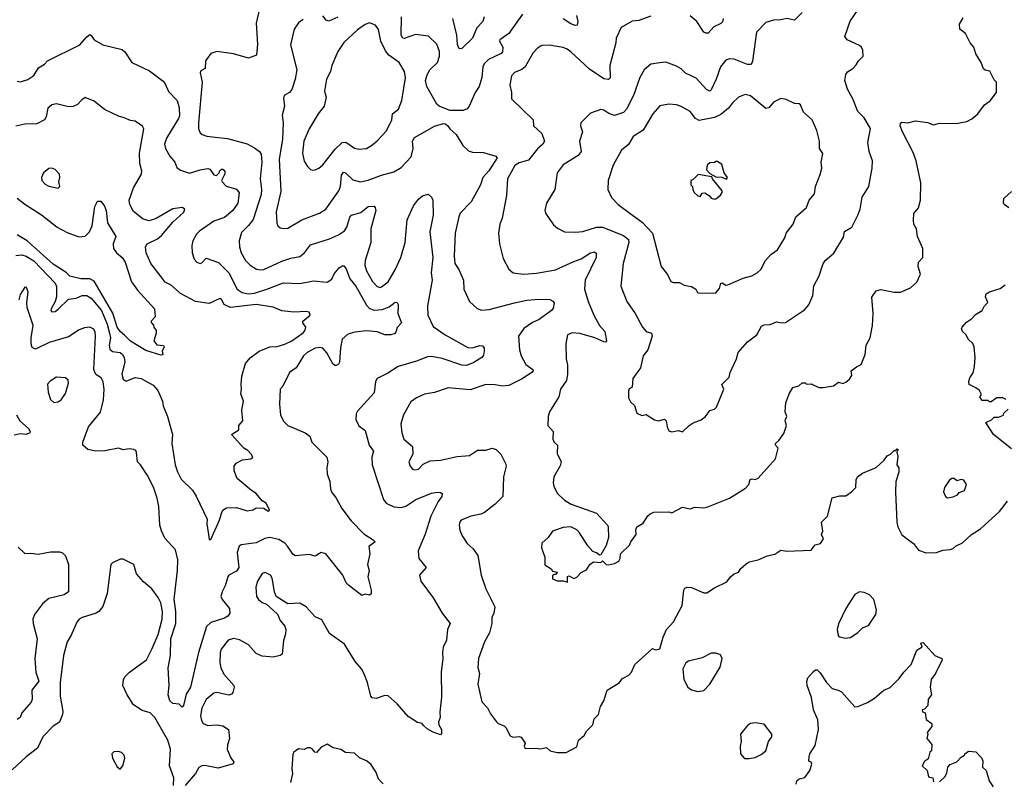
# Model space of a CAD drawing. Extents: x 1954678 to 2060275, y 904822 to 1016299.
# Tile 415 of 467: x 2042771 to 2049282, y 969543 to 974577. Entities that reach past the tile are written whole.
import ezdxf

# ---------------------------------------------------------------- set-up
doc = ezdxf.new("R2010")
doc.units = 0

msp = doc.modelspace()

# ---------------------------------------------------------------- linework, layer by layer
at = {"layer": '0CON20XD'}
for points in [[(2044358.1, 974648.1), (2044334.2, 974555), (2044344.3, 974415), (2044338.1, 974341.9), (2044285, 974322.5), (2044185, 974350.6), (2044075, 974366.2), (2044035, 974353.3), (2044001.2, 974305), (2043997.5, 974255), (2043970, 974240), (2043964.2, 974225.8), (2043978, 974165), (2043952.9, 973895), (2043954.4, 973855), (2043965, 973830), (2043978.6, 973818.6), (2044007.9, 973807.9), (2044065, 973801.1), (2044145, 973790.9), (2044275, 973756.5), (2044325, 973729.4), (2044357.5, 973705), (2044367.7, 973687.7), (2044371.8, 973635), (2044361.8, 973525), (2044370.3, 973455), (2044368.1, 973421.9), (2044315, 973257.1), (2044284.2, 973215.8), (2044239.1, 973170.9), (2044223.8, 973116.2), (2044224.6, 973075), (2044235, 973036), (2044265, 972984.4), (2044295, 972954.4), (2044338.3, 972928.3), (2044365, 972922.7), (2044385, 972926.2), (2044505, 972980), (2044565, 973000.4), (2044625, 973012.2), (2044654.3, 973035), (2044695, 973089.1), (2044820.5, 973129.5), (2044880, 973155), (2044919.1, 973180.9), (2044935.3, 973204.7), (2044955, 973271.2), (2044965, 973285.6), (2045026.9, 973303.1), (2045075, 973342.5), (2045115, 973344), (2045123.2, 973333.2), (2045125.5, 973315), (2045093.5, 973195), (2045093.1, 973105), (2045055.4, 972985), (2045054.7, 972955), (2045065, 972918), (2045105, 972847.5), (2045135, 972814.2), (2045155, 972807.5), (2045165, 972810.8), (2045207.8, 972845), (2045255, 972924.2), (2045291.3, 973005), (2045320.9, 973105), (2045334.6, 973255), (2045375, 973346.2), (2045408.8, 973391.2), (2045435, 973413.3), (2045473, 973423), (2045495, 973403.3), (2045504.1, 973384.1), (2045506, 973284), (2045484.7, 973175), (2045502.4, 973005), (2045493.3, 972903.3), (2045499.2, 972855), (2045467.8, 972685), (2045470.9, 972625), (2045505, 972549.4), (2045585, 972493.5), (2045735, 972409.2), (2045765, 972406.9), (2045815, 972424), (2045831.2, 972421.2), (2045843.3, 972405), (2045843.8, 972385), (2045839.5, 972360.5), (2045827.5, 972345), (2045775, 972310.4), (2045725, 972291.2), (2045695, 972293.4), (2045565, 972338.2), (2045495, 972349.6), (2045467.6, 972347.6), (2045395, 972319.5), (2045275, 972285.6), (2045205, 972240), (2045136.2, 972205), (2045124.2, 972185), (2045115, 972111.2), (2045005, 971990), (2044997.3, 971972.7), (2044994.2, 971935), (2045013.2, 971893.2), (2045055, 971861.2), (2045081.9, 971765), (2045111.9, 971725), (2045100.6, 971685), (2045103.1, 971635), (2045177.5, 971405), (2045195, 971382), (2045245, 971357.1), (2045295, 971351.8), (2045325, 971360.5), (2045392, 971405), (2045495, 971447.1), (2045534.4, 971454.4), (2045555, 971450.8), (2045564.1, 971444.1), (2045562.9, 971425), (2045537.7, 971392.3), (2045490, 971295), (2045453.8, 971176.2), (2045406, 971065), (2045410.8, 971015), (2045458.8, 970955), (2045416.2, 970905), (2045424, 970865), (2045505.5, 970755.5), (2045565, 970653.8), (2045618, 970585), (2045600, 970545), (2045593.1, 970475), (2045571.7, 970428.3), (2045566.9, 970395), (2045568.5, 970355), (2045558.5, 970265), (2045561.2, 970098.8), (2045549.5, 970000.5), (2045551.2, 969965), (2045541.2, 969935), (2045543.8, 969915), (2045560, 969885), (2045561.7, 969858.3), (2045555, 969850), (2045505, 969868), (2045465, 969888.8), (2045441.7, 969911.7), (2045433.6, 969923.6), (2045402.3, 969932.3), (2045340.9, 969970.9), (2045267.5, 970055), (2045207.7, 970107.7), (2045185, 970108.8), (2045129.5, 970090.5), (2045103.3, 970095), (2045094, 970105), (2045071.4, 970195), (2045047.2, 970257.2), (2045032.5, 970285), (2044989.2, 970335), (2044918.3, 970448.3), (2044820.3, 970520.3), (2044769.1, 970609.1), (2044725, 970628.8), (2044665, 970696.7), (2044625, 970720), (2044545, 970716.7), (2044467.5, 970765), (2044455.9, 970795.9), (2044440.8, 970885), (2044430, 970905), (2044395, 970923.3), (2044375, 970916.2), (2044344.4, 970865), (2044333.5, 970825), (2044338, 970765), (2044350, 970745), (2044375, 970724), (2044403.6, 970713.6), (2044425, 970693.3), (2044477.3, 970647.3), (2044493.8, 970605), (2044525, 970567.5), (2044532, 970545), (2044530, 970515), (2044515.6, 970474.4), (2044506.9, 970383.1), (2044495, 970374.2), (2044446.6, 970363.4), (2044375, 970369.4), (2044335, 970387.1), (2044284.6, 970444.6), (2044225, 970478.1), (2044185, 970486.5), (2044150.8, 970475), (2044103.6, 970415), (2044096.3, 970393.7), (2044094.5, 970325), (2044101.9, 970291.9), (2044120.6, 970250.6), (2044188, 970175), (2044190.8, 970165), (2044180.9, 970129.1), (2044172.1, 970117.9), (2044155, 970111.9), (2044075, 970130.5), (2044055, 970125.4), (2044005, 970082.2), (2043976.9, 970025), (2043967.9, 969975), (2043972.9, 969945), (2043985, 969924.4), (2044015, 969911.5), (2044075.6, 969915.6), (2044115, 969910), (2044152, 969885), (2044159.4, 969825), (2044145.4, 969784.6), (2044143.6, 969753.6), (2044167.6, 969697.6), (2044188.2, 969668.2), (2044182.9, 969657.1), (2044085, 969628.9), (2043995, 969647.1), (2043975, 969644), (2043956.1, 969633.9), (2043934, 969595), (2043865.7, 969514.3)], [(2047155, 971852.5), (2047197.5, 971895), (2047225, 971912), (2047278.8, 971931.2), (2047306.7, 971955), (2047335, 971993.3), (2047365, 972003.3), (2047380, 972015), (2047428.8, 972135), (2047414, 972165), (2047463.3, 972215), (2047470, 972245), (2047511.2, 972335), (2047523.6, 972376.4), (2047583.4, 972446.6), (2047645, 972493.3), (2047677.9, 972552.1), (2047695, 972560.8), (2047735, 972562.9), (2047775, 972580), (2047815, 972572.5), (2047835, 972575.8), (2047960.5, 972659.5), (2047988.8, 972691.2), (2048016, 972755), (2048023, 972817), (2048059.2, 972885), (2048081.9, 972958.1), (2048098.8, 972985), (2048155, 973033.3), (2048219.4, 973140.6), (2048225, 973176.7), (2048274.3, 973205.7), (2048314.2, 973285), (2048328.6, 973325), (2048342.9, 973405), (2048385.8, 973475), (2048408, 973595), (2048411.4, 973645), (2048389.4, 973705), (2048380.8, 973765), (2048397.4, 973857.4), (2048355, 973928.8), (2048315, 973971.2), (2048281.9, 974055), (2048245, 974118.8), (2048228.6, 974175), (2048234.2, 974215), (2048245, 974233.3), (2048280, 974255), (2048302.3, 974277.7), (2048317.5, 974305), (2048350, 974335), (2048347.5, 974375), (2048337.5, 974395), (2048325, 974406.7), (2048244.3, 974444.3), (2048228, 974465), (2048262.6, 974567.4), (2048316.1, 974643.9)], [(2044645, 974579.2), (2044615, 974555.8), (2044585.6, 974515), (2044561.3, 974411.3), (2044603.5, 974245), (2044593.5, 974185), (2044571.5, 974115), (2044555, 974096.7), (2044520, 974075), (2044516.4, 974056.4), (2044522.5, 974005), (2044507.5, 973945), (2044514.7, 973895), (2044508.9, 973785), (2044488, 973655), (2044498.8, 973441.2), (2044466.9, 973306.9), (2044471.3, 973231.3), (2044478, 973215), (2044495, 973201.2), (2044515, 973195.8), (2044545, 973199.2), (2044636.2, 973255), (2044755, 973298.1), (2044795.4, 973324.6), (2044881.2, 973445), (2044891.8, 973475), (2044900.4, 973549.6), (2044911.8, 973568.2), (2044925, 973564.4), (2044975, 973517.5), (2045024.6, 973505.4), (2045075, 973515.4), (2045165, 973550.5), (2045245, 973572.2), (2045295, 973600.6), (2045360.2, 973669.8), (2045374.4, 973725), (2045368.9, 973775), (2045382.5, 973797.5), (2045515, 973874.4), (2045575, 973891.1), (2045588.3, 973888.3), (2045602.5, 973875), (2045615, 973856.2), (2045657.9, 973817.9), (2045702.5, 973745), (2045739.6, 973709.6), (2045765, 973701.1), (2045838.2, 973698.2), (2045920, 973675), (2045928, 973665), (2045873, 973577), (2045834.4, 973535), (2045818.6, 973485), (2045756.2, 973373.8), (2045685, 973298), (2045675.5, 973274.5), (2045652.2, 973165), (2045645.5, 973015), (2045650, 972965), (2045675, 972926.7), (2045705.8, 972855), (2045709.2, 972795), (2045746.2, 972715), (2045797.1, 972667.1), (2045825, 972656), (2045875, 972660.6), (2046044.4, 972704.4), (2046125, 972723.3), (2046205, 972730.6), (2046276.9, 972726.9), (2046297.3, 972717.3), (2046305.7, 972705.7), (2046298.7, 972671.3), (2046287.1, 972655), (2046205.6, 972594.4), (2046162.9, 972575), (2046105.7, 972535), (2046069.2, 972485), (2046076.9, 972395), (2046086.9, 972355), (2046118.9, 972298.9), (2046164.3, 972265), (2046167.1, 972255), (2046159.2, 972245), (2046089.8, 972200.2), (2046005, 972158.6), (2045965, 972155.6), (2045915, 972164.4), (2045855, 972165.8), (2045750.7, 972129.3), (2045605, 972144.4), (2045515, 972112.9), (2045447.9, 972102.1), (2045395, 972077.5), (2045358.3, 972051.7), (2045308.6, 971965), (2045292.9, 971905), (2045299.2, 971845), (2045312, 971805), (2045369.2, 971755), (2045370.6, 971705), (2045344.4, 971655), (2045353.5, 971625), (2045369.2, 971605), (2045385, 971600.4), (2045408, 971605), (2045440.5, 971639.5), (2045485, 971660.6), (2045554.5, 971665.5), (2045665, 971688.6), (2045745, 971695.8), (2045799.1, 971730.9), (2045855, 971732.5), (2045895, 971744.3), (2045923.3, 971735), (2045953.8, 971705), (2045984.3, 971644.3), (2045988.6, 971625), (2045970, 971555), (2045965.8, 971425), (2045915, 971374.4), (2045845, 971319.2), (2045821.2, 971308.8), (2045755, 971296), (2045691.7, 971268.3), (2045682, 971258), (2045676.7, 971235), (2045681.7, 971201.7), (2045696.7, 971165), (2045731.2, 971115), (2045769.5, 971079.5), (2045801.2, 971035), (2045822, 970905), (2045854.4, 970814.4), (2045912.9, 970695), (2045907, 970653), (2045894.2, 970625), (2045892.9, 970585), (2045878.6, 970525), (2045844.4, 970465), (2045806.2, 970355), (2045802, 970295), (2045812.5, 970255), (2045801.2, 970185), (2045828.3, 970068.3), (2045865, 970027.5), (2045885, 969987.5), (2045923.8, 969935), (2045935, 969924), (2045975, 969910), (2045987.3, 969897.3), (2046015, 969843.3), (2046035, 969833.8), (2046075, 969839.2), (2046086.7, 969835), (2046113.3, 969795), (2046107.5, 969775), (2046115, 969760), (2046185, 969762.5), (2046215, 969756.7), (2046255, 969766.7), (2046280, 969745), (2046325, 969733.8), (2046385, 969733.3)], [(2044875, 974594.6), (2044815, 974568.2), (2044797.5, 974575), (2044775, 974602.5)], [(2046096.1, 974613.9), (2046005, 974485.6), (2045946.2, 974445), (2045944.3, 974435), (2045966.1, 974396.1), (2045965, 974364.3), (2045955, 974353.6), (2045870.8, 974315), (2045841.9, 974285), (2045834.3, 974265), (2045827.1, 974195), (2045809.1, 974135), (2045782.9, 974095), (2045744.4, 974005), (2045731.2, 973988.8), (2045705, 973976.9), (2045615, 973977.8), (2045544.3, 974005), (2045529.1, 974019.1), (2045462.9, 974135), (2045455.6, 974175), (2045465, 974213.3), (2045484, 974245), (2045534.3, 974295), (2045547.3, 974335), (2045546.9, 974366.9), (2045529.4, 974415), (2045475, 974468.1), (2045388.8, 974478.8), (2045315, 974453.5), (2045305, 974455.6), (2045294.7, 974475), (2045297.3, 974595)], [(2045843.3, 974595), (2045833.7, 974566.3), (2045795, 974524.4), (2045765, 974455.8), (2045695, 974386), (2045685, 974383.8), (2045675, 974390), (2045667.3, 974412.7), (2045661.3, 974475), (2045635.3, 974585.2)], [(2046945, 974599.4), (2046865, 974572.5), (2046821.7, 974568.3), (2046748.8, 974525), (2046715.6, 974455), (2046713.1, 974425), (2046674.4, 974275), (2046676.4, 974193.6), (2046665, 974181.4), (2046635, 974185.6), (2046539.3, 974249.3), (2046416.2, 974363.8), (2046392.7, 974382.7), (2046365, 974392.5), (2046271.9, 974408.1), (2046225, 974407.1), (2046195, 974388), (2046163.8, 974355), (2046115, 974265.7), (2046092.7, 974247.3), (2046042.7, 974227.3), (2046023.3, 974205), (2046011.9, 974145), (2046022.9, 974095), (2046024.2, 974055), (2046166.2, 973915), (2046170, 973875), (2046225, 973824.2), (2046241.9, 973775), (2046231.9, 973755), (2046195, 973722.5), (2046135, 973649.4), (2046075, 973631.1), (2046045, 973614.3), (2045997.8, 973525), (2045991.2, 973415), (2045962.2, 973265), (2045945.6, 973225), (2045936.9, 973165), (2045944.3, 973095), (2045967.9, 972997.9), (2046005, 972928.8), (2046035, 972904.2), (2046105, 972894.4), (2046189.4, 972900.6), (2046315, 972923.9), (2046435, 972979.5), (2046484.7, 972995.3), (2046545, 973036.9), (2046572.1, 973042.1), (2046584.4, 973034.4), (2046584.4, 973005), (2046510, 972855), (2046506.4, 972795), (2046529.6, 972715), (2046568.5, 972625), (2046606.2, 972555), (2046640.5, 972515), (2046652.5, 972455), (2046645, 972446), (2046635, 972447.1), (2046575, 972474.5), (2046475, 972502.9), (2046425, 972508), (2046393.8, 972495), (2046382, 972435), (2046385.8, 972335), (2046394.2, 972294.2), (2046394.5, 972235), (2046387.3, 972192.7), (2046347.5, 972135), (2046336.6, 972083.4), (2046275.7, 971985), (2046265.8, 971955), (2046264.2, 971895), (2046300, 971855), (2046296.7, 971805), (2046306.7, 971785), (2046327.5, 971765), (2046325, 971710), (2046351.2, 971655), (2046345, 971627.5), (2046304, 971555), (2046300, 971515), (2046303, 971493), (2046326.4, 971446.4), (2046375, 971400), (2046417.5, 971375), (2046585, 971314), (2046658.8, 971235), (2046663.9, 971223.9), (2046664.2, 971155), (2046648.9, 971101.1), (2046615, 971040), (2046605, 971037.5), (2046585, 971053.3), (2046561.7, 971061.7), (2046528.1, 971098.1), (2046474, 971185), (2046455, 971204), (2046415, 971224), (2046365, 971220.8), (2046295, 971196.7), (2046266.7, 971155), (2046225, 971117.5), (2046221.2, 971085), (2046243.3, 971025), (2046243.9, 970973.9), (2046285, 970946.7), (2046295, 970932.5), (2046327.5, 970925), (2046315, 970910), (2046305, 970910), (2046295, 970900), (2046295, 970880), (2046325, 970867.5), (2046365, 970867.5), (2046395, 970860)], [(2047946, 974625), (2047895, 974573.8), (2047845, 974584.3), (2047805, 974575.7), (2047755.7, 974574.3), (2047705, 974558.8), (2047644.4, 974495), (2047617.2, 974302.8), (2047608, 974282), (2047585, 974281.9), (2047495.3, 974315.3), (2047465, 974317.9), (2047440.8, 974309.2), (2047404.7, 974265.2), (2047376.5, 974183.5), (2047345, 974114), (2047335, 974104.4), (2047312.2, 974115), (2047245, 974190.5), (2047175, 974223.3), (2047145, 974252.9), (2047115, 974270.8), (2047045, 974295.7), (2047005, 974292.5), (2046945, 974282.9), (2046900, 974245), (2046872.9, 974195), (2046830, 974075), (2046785, 973985.8), (2046765, 973964.3), (2046705, 973944.4), (2046667, 973957), (2046635, 973979.2), (2046615, 973982.9), (2046545, 973960), (2046482, 973895), (2046479.4, 973875), (2046494.2, 973835), (2046472.5, 973775), (2046484.4, 973705), (2046465, 973678.6), (2046365, 973617.1), (2046325.6, 973565), (2046310, 973455), (2046255.8, 973365), (2046244, 973315), (2046248.8, 973298.8), (2046300.9, 973220.9), (2046328.3, 973198.3), (2046375, 973175.8), (2046447.9, 973172.1), (2046495, 973177.8), (2046585, 973206.2), (2046625, 973206.1), (2046765, 973150), (2046797.3, 973125), (2046799.6, 973105), (2046761.1, 972965), (2046745.8, 972815), (2046787.1, 972715), (2046842.5, 972635), (2046890, 972545), (2046915, 972516), (2046948.8, 972505), (2046954.3, 972485), (2046925.8, 972395), (2046894.5, 972355.5), (2046877.5, 972275), (2046826.7, 972205), (2046821.7, 972148.3), (2046802.5, 972135), (2046797, 972123), (2046796.4, 972076.4), (2046811.2, 972051.2), (2046837.7, 972027.7), (2046853.3, 971975), (2046885, 971961.2), (2046915, 971966.7), (2046968.3, 971931.7), (2046995, 971926), (2047035, 971936.7), (2047046, 971925), (2047053.3, 971885), (2047065, 971860), (2047085, 971853.3), (2047125, 971862.5), (2047155, 971852.5)], [(2046452.7, 974605), (2046463.1, 974565), (2046458.3, 974541.7), (2046445, 974538.1), (2046415, 974550), (2046365, 974583.6)], [(2046395, 970860), (2046393.6, 970896.4), (2046405, 970900), (2046435, 970882.5), (2046455, 970892.5), (2046485, 970922.5), (2046520, 970940), (2046542.5, 970975), (2046565, 970992.5), (2046615, 970990), (2046625, 971000), (2046650, 970975), (2046665, 970973.3), (2046705, 970982.5), (2046733, 970997), (2046742.5, 971015), (2046743.9, 971046.1), (2046805, 971102.5), (2046813.9, 971126.1), (2046847.5, 971175), (2046846.2, 971205), (2046853.3, 971225), (2046895, 971248.8), (2046925, 971296.7), (2046940.3, 971309.7), (2046965, 971321.2), (2047063.9, 971323.9), (2047085, 971316.7), (2047155, 971353.8), (2047205, 971344), (2047236.1, 971353.9), (2047295, 971351.2), (2047322.3, 971357.7), (2047465.9, 971414.1), (2047570.5, 971479.5), (2047593.8, 971505), (2047602.4, 971537.6), (2047615, 971542), (2047635, 971538), (2047655, 971546.2), (2047768.8, 971675), (2047786.7, 971745), (2047770, 971765), (2047770, 971775), (2047792.5, 971795), (2047825, 971842.5), (2047842.5, 971895), (2047833.3, 971925), (2047836.2, 971933.8), (2047843.3, 971955), (2047833.8, 971985), (2047838, 972045), (2047860, 972105), (2047884.2, 972145.8), (2047923, 972157), (2047946.4, 972176.4), (2047965, 972176.7), (2047975, 972167.5), (2048005, 972170), (2048055, 972146.7), (2048085, 972146.7), (2048153.9, 972156.1), (2048185, 972180), (2048215, 972173.3), (2048235, 972180), (2048259.2, 972200.8), (2048273.3, 972225), (2048270, 972255), (2048305, 972283.3), (2048335, 972297.5), (2048363.3, 972365), (2048370, 972425), (2048395.9, 972474.1), (2048410.8, 972555), (2048415.7, 972635), (2048406.4, 972743.6), (2048435.8, 972784.2), (2048465, 972794), (2048555, 972776.7), (2048595, 972776.7), (2048662.5, 972805), (2048705, 972842.5), (2048728, 972895), (2048712.9, 972945), (2048714, 972975), (2048743.3, 973005), (2048743.8, 973065), (2048709.2, 973145), (2048700.8, 973195), (2048684, 973225), (2048682.3, 973252.3), (2048684, 973295), (2048715.7, 973334.3), (2048729.2, 973385), (2048729.5, 973499.5), (2048698.6, 973645), (2048678.8, 973698.8), (2048608.6, 973835), (2048594.2, 973875), (2048596.4, 973893.6), (2048605, 973898.8), (2048645, 973895.7), (2048695, 973908), (2048775, 973897.5), (2048815, 973882), (2048855, 973892.5), (2048965, 973890), (2049035, 973904), (2049068.8, 973921.2), (2049107.5, 973955), (2049152.5, 974015), (2049189.5, 974040.5), (2049230, 974095), (2049230, 974165), (2049215, 974180), (2049187.7, 974237.7), (2049155, 974243.3), (2049145, 974252.5), (2049128.8, 974295), (2049095, 974352.5), (2049082, 974395), (2049056.2, 974425), (2049026.2, 974485), (2048988.8, 974515), (2048986.7, 974546.7), (2049010.9, 974589.1)], [(2047424.4, 974585), (2047417.9, 974562.1), (2047408.9, 974551.1), (2047360.8, 974529.2), (2047325, 974488.6), (2047308.3, 974488.3), (2047295.5, 974495.5), (2047248.6, 974565), (2047205, 974602.5)], [(2044705, 973581.4), (2044725, 973584.4), (2044749.2, 973595), (2044775, 973618.1), (2044857.8, 973722.2), (2044905, 973766.4), (2044927.1, 973767.1), (2044985, 973728.9), (2045015, 973721.9), (2045065, 973725.7), (2045097.5, 973745), (2045135, 973775.8), (2045197.4, 973842.6), (2045232.1, 973915), (2045236.4, 973955), (2045277.5, 973985), (2045297.9, 974042.1), (2045322.1, 974192.1), (2045315.3, 974235.3), (2045281.4, 974295), (2045213, 974343), (2045190.4, 974370.4), (2045159.1, 974435), (2045143.2, 974513.2), (2045125, 974541.2), (2045085, 974556.2), (2045055, 974546.2), (2045005, 974510), (2044914.6, 974425.4), (2044875, 974366.7), (2044835.6, 974275), (2044826.7, 974235), (2044799.5, 974185), (2044787.8, 974105), (2044797.8, 974065), (2044785.7, 974005), (2044746.1, 973953.9), (2044686.7, 973855), (2044649.6, 973775), (2044640.9, 973695), (2044653, 973643), (2044675, 973606), (2044695, 973586), (2044705, 973581.4)], [(2042755, 974170), (2042776.1, 974166.1), (2042825, 974180.8), (2042865, 974208.8), (2042895, 974258), (2042935, 974282.9), (2042956, 974305), (2043169.7, 974410.3), (2043215, 974463.8), (2043235, 974478.8), (2043245, 974473.3), (2043263.9, 974443.9), (2043321.1, 974411.1), (2043449.7, 974379.7), (2043466, 974365), (2043513.6, 974293.6), (2043629.7, 974239.7), (2043720.2, 974170.2), (2043733.6, 974153.6), (2043755, 974102.5), (2043812.2, 974042.2), (2043825.3, 973995), (2043827.5, 973942.5), (2043822.5, 973925), (2043743.3, 973795), (2043728.1, 973755), (2043735, 973726.7), (2043764.4, 973675), (2043797.5, 973635), (2043810.6, 973600.6), (2043835, 973582), (2043895, 973563.1), (2043965, 973584.5), (2044015, 973592.5), (2044028.3, 973588.3), (2044055, 973551.4), (2044072.5, 973547.5), (2044090, 973565), (2044095, 973580), (2044105, 973590), (2044115, 973590), (2044127.5, 973577.5), (2044127.7, 973557.7), (2044106.7, 973515), (2044111.2, 973505), (2044137.3, 973477.3), (2044205, 973456), (2044222.7, 973432.7), (2044214.3, 973365), (2044180, 973315), (2044125, 973269.6), (2044055.3, 973244.7), (2043960.9, 973179.1), (2043941.2, 973158.8), (2043916.2, 973115), (2043910, 973085), (2043912, 973035), (2043926.2, 972995), (2043943.3, 972975), (2043965, 972966.2), (2043975, 972968.8), (2044005, 973001.2), (2044087, 972973), (2044155, 972904.4), (2044208.9, 972795), (2044243.4, 972773.4), (2044285, 972765.7), (2044325, 972770.4), (2044405, 972795.3), (2044515, 972838.7), (2044625, 972832.5), (2044715, 972850), (2044805, 972842.5), (2044835, 972862.5), (2044852.1, 972897.9), (2044885, 972937.5), (2044905, 972950.8), (2044915, 972950), (2044930, 972930), (2044955.3, 972865), (2044995.2, 972815.2), (2045065, 972689.1), (2045085, 972667.2), (2045115, 972656.3), (2045167.8, 972662.2), (2045215, 972678.9), (2045255, 972710.8), (2045267.8, 972707.8), (2045274.3, 972694.3), (2045272.7, 972635), (2045295.8, 972574.2), (2045267.7, 972542.3), (2045261.4, 972518.6), (2045255, 972502.5), (2045225, 972493.5), (2045185, 972494.5), (2045135, 972513.5), (2045065, 972520.8), (2044987.8, 972512.3), (2044941, 972499), (2044904.7, 972465), (2044892.8, 972407.3), (2044886, 972314), (2044879.6, 972300.4), (2044865, 972291.9), (2044855, 972291.4), (2044842.1, 972302.1), (2044803.1, 972375), (2044775, 972405.8), (2044755, 972410.6), (2044724.6, 972405.4), (2044673, 972377), (2044647.5, 972355), (2044599.2, 972275), (2044555, 972244), (2044510.8, 972155), (2044494.2, 972135), (2044488.6, 972035), (2044497.1, 971965), (2044515, 971924), (2044545, 971894.5), (2044659.2, 971845), (2044690, 971825), (2044703.8, 971785), (2044802.9, 971685), (2044808.9, 971655), (2044802.2, 971615), (2044804.5, 971575), (2044822.2, 971525), (2044825.8, 971475), (2044834, 971455), (2044864.4, 971414.4), (2044902, 971345), (2044964, 971265), (2045047.9, 971177.9), (2045109.8, 971139.8), (2045121.2, 971125), (2045080, 971095), (2045085.8, 971045.8), (2045072.5, 970975), (2045082, 970935), (2045074, 970895), (2045095.7, 970805), (2045095, 970782.5), (2045085, 970773.8), (2045055, 970780), (2045035, 970770), (2044945, 970838), (2044930.8, 970855), (2044909.2, 970905), (2044795, 971047.1), (2044765, 971054), (2044725, 971031.4), (2044685, 971042.9), (2044595, 971031.9), (2044578.1, 971045), (2044542.5, 971097.5), (2044525, 971116.2), (2044485, 971141.5), (2044425, 971154.6), (2044392.9, 971147.1), (2044335, 971119.5), (2044235, 971106), (2044223.2, 971096.8), (2044210.6, 971055), (2044220.6, 970955), (2044205, 970932), (2044155, 970905.8), (2044147.1, 970895), (2044131.1, 970835), (2044110, 970795), (2044102.5, 970765), (2044110, 970745), (2044158.6, 970685), (2044161.4, 970655), (2044147.1, 970635), (2044125, 970620), (2044035, 970591.5), (2044007.3, 970565), (2043953.8, 970395), (2043901.9, 970165), (2043872.4, 970117.6), (2043855, 970043.8), (2043845, 970032.5), (2043825, 970053.3), (2043785, 970056.7), (2043764.4, 970075), (2043752.5, 970115), (2043760.6, 970175), (2043752.7, 970292.7), (2043769.3, 970375), (2043770.9, 970485), (2043803.8, 970585), (2043804.4, 970664.4), (2043794, 970746), (2043814.6, 970935), (2043816.6, 971006.6), (2043802.4, 971072.4), (2043730.2, 971150.2), (2043708.9, 971198.9), (2043698.9, 971235), (2043691.5, 971358.5), (2043681.2, 971415), (2043656, 971486), (2043617.1, 971565), (2043570, 971635), (2043550, 971655), (2043543.6, 971716.4), (2043539.2, 971729.2), (2043526.1, 971736.1), (2043495, 971740.6), (2043455, 971734.4), (2043425, 971744.4), (2043335, 971728.1), (2043275, 971725.8), (2043222.5, 971735), (2043190, 971765), (2043188.8, 971785), (2043227.1, 971885), (2043305, 971983.8), (2043326.6, 972063.4), (2043330, 972135), (2043323.2, 972183.2), (2043309.2, 972209.2), (2043275, 972231.4), (2043262.8, 972265), (2043272.7, 972485), (2043270.5, 972510.5), (2043260.9, 972530.9), (2043235, 972544.4), (2043200.4, 972539.6), (2043165, 972526), (2043095, 972481.5), (2042967.3, 972442.7), (2042875, 972398.5), (2042855, 972410), (2042846.6, 972435), (2042846.8, 972475), (2042860, 972555), (2042821.9, 972675), (2042819.2, 972705), (2042827.6, 972777.6), (2042815.8, 972805.8), (2042805, 972808.8), (2042775, 972760), (2042765.8, 972725)], [(2042745, 973017.5), (2042785, 973023.2), (2042815, 973014), (2042865, 972982.4), (2043006.1, 972835), (2043014.1, 972814.1), (2043014.3, 972745), (2043005.5, 972714.5), (2042979.1, 972665), (2042976.9, 972655), (2042984, 972645), (2043005, 972648.9), (2043025, 972663.8), (2043095, 972730.5), (2043145, 972736.7), (2043185.4, 972754.6), (2043215, 972753.8), (2043245, 972735.4), (2043311.6, 972655), (2043349.7, 972565), (2043365, 972505.8), (2043371.2, 972475), (2043364, 972425), (2043368.3, 972398.3), (2043384.6, 972384.6), (2043435, 972376.8), (2043450.9, 972365), (2043462.9, 972345), (2043466.1, 972315), (2043447.9, 972235), (2043455, 972200.6), (2043475, 972187.8), (2043535, 972211.3), (2043575, 972206.2), (2043655, 972161.8), (2043684.6, 972125), (2043716.2, 972055), (2043720.4, 972025), (2043749.6, 971955), (2043781.2, 971835), (2043777.5, 971775), (2043800, 971635), (2043815, 971587.5), (2043839.5, 971539.5), (2043915, 971466.2), (2043938, 971428), (2044011.9, 971275), (2044010, 971245), (2044019.2, 971175), (2044025, 971140), (2044035, 971140), (2044090.9, 971265), (2044110, 971325), (2044120.7, 971339.3), (2044140, 971350), (2044205, 971352.1), (2044275, 971330), (2044315, 971336.7), (2044335, 971350), (2044385, 971348), (2044415, 971328.8), (2044423.3, 971335), (2044401.2, 971381.2), (2044375, 971396.7), (2044336.2, 971445), (2044304.4, 971464.4), (2044210.6, 971545), (2044188.9, 971595), (2044189.4, 971625), (2044203.9, 971646.1), (2044245, 971666.7), (2044300, 971675), (2044312.5, 971685), (2044302.5, 971705), (2044279.2, 971729.2), (2044253.3, 971745), (2044172.5, 971835), (2044220, 971865), (2044220, 971895), (2044246, 971925), (2044241.2, 971995), (2044250.8, 972055), (2044232.9, 972105), (2044238.6, 972135), (2044235.7, 972165), (2044239.7, 972220.3), (2044265.6, 972304.4), (2044295, 972342), (2044354.6, 972385.4), (2044425, 972414.5), (2044475, 972417.2), (2044525, 972432.2), (2044571.1, 972455), (2044645, 972506.2), (2044660, 972525), (2044663.6, 972543.6), (2044643, 972573), (2044643.3, 972585), (2044691.2, 972625), (2044685, 972643.8), (2044665, 972648.2), (2044585, 972643.5), (2044505, 972652.2), (2044446.9, 972676.9), (2044335.2, 972695.2), (2044165, 972675.6), (2044124.6, 972694.6), (2044105, 972728.1), (2044095, 972734.5), (2044025, 972701.8), (2043935, 972714.4), (2043835, 972766.7), (2043772.7, 972822.7), (2043732.7, 972842.7), (2043706.3, 972876.3), (2043639.1, 972965), (2043606.9, 973035), (2043602.9, 973075), (2043615, 973095.6), (2043681.7, 973128.3), (2043710.3, 973149.7), (2043785, 973238.5), (2043856.9, 973305), (2043862.5, 973325), (2043845, 973335.4), (2043785, 973325.8), (2043675, 973262.2), (2043628, 973248), (2043588.9, 973258.9), (2043525, 973310), (2043500, 973355), (2043494.5, 973385), (2043524.6, 973465), (2043577.5, 973555), (2043578.9, 973575), (2043566, 973626), (2043563.8, 973695), (2043592, 973855), (2043583.9, 973873.9), (2043535.9, 973905.9), (2043505, 973910), (2043462.5, 973927.5), (2043425, 973938.5), (2043332.6, 973982.6), (2043265, 974039.2), (2043205, 974063.3), (2043181.7, 974048.3), (2043153, 974017), (2043125, 974004), (2043095, 974000.8), (2043015, 974020), (2042985, 974014), (2042958.1, 973991.9), (2042946.9, 973935), (2042935.8, 973915), (2042885, 973888), (2042805, 973885.7), (2042745, 973872.7)], [(2047265, 972770), (2047375, 972772.5), (2047399.7, 972800.3), (2047407.5, 972835), (2047416.7, 972836.7), (2047441.7, 972821.7), (2047455, 972823.8), (2047555, 972868), (2047612.5, 972885), (2047647.3, 972902.7), (2047673.3, 972925), (2047703.3, 972985), (2047738.8, 973025), (2047782, 973055), (2047832, 973135), (2047840, 973165), (2047886.2, 973225), (2047904.2, 973275), (2047975, 973336.7), (2047992, 973385), (2048028, 973425), (2048033.6, 973473.6), (2048065.7, 973554.3), (2048076, 973595), (2048071.2, 973635), (2048081.7, 973691.7), (2048061.2, 973725), (2048061.2, 973775), (2048043.8, 973845), (2048011.2, 973915), (2047955, 973966.7), (2047935, 974013.8), (2047925, 974020.8), (2047894, 974024), (2047840.5, 974050.5), (2047805, 974056.2), (2047757, 974033), (2047725, 973994), (2047705, 973990.8), (2047605, 974074.2), (2047568, 974082), (2047525, 974064.2), (2047485, 974027.1), (2047458.7, 973991.3), (2047408.8, 973951.2), (2047365, 973931.5), (2047265, 973910.4), (2047240.6, 973925), (2047205, 973969.4), (2047145, 974004.3), (2047115, 974014.3), (2047065, 974019.4), (2047005, 974008.8), (2046957.5, 973955), (2046895, 973845.8), (2046827.5, 973805), (2046798.3, 973751.7), (2046750, 973715), (2046695.7, 973615), (2046662, 973515), (2046660.8, 973455), (2046685, 973401.2), (2046730, 973355), (2046824, 973285), (2046888.3, 973238.3), (2046955.5, 973165), (2047014.3, 972945), (2047055, 972893.3), (2047077.5, 972847.5), (2047095, 972838.9), (2047135, 972838.8), (2047165, 972822), (2047213.9, 972813.9), (2047242.5, 972795), (2047254.1, 972774.1), (2047265, 972770)], [(2047445, 973524), (2047451.2, 973535), (2047430, 973565), (2047415, 973620), (2047385, 973640), (2047375, 973640), (2047367, 973633), (2047335, 973630), (2047316.7, 973615), (2047313.3, 973585), (2047335, 973560), (2047375, 973537.5), (2047415, 973536.2), (2047445, 973524)], [(2043025, 973464), (2043036.2, 973475), (2043030.8, 973505), (2043037.5, 973535), (2043034.2, 973555), (2043006.5, 973586.5), (2042985, 973595.6), (2042965, 973594.4), (2042928.6, 973565), (2042915.8, 973535), (2042918, 973515), (2042940.4, 973490.4), (2042965, 973475.7), (2043025, 973464)], [(2047365, 973390), (2047375, 973393.3), (2047405, 973417.5), (2047417.5, 973435), (2047416.7, 973445), (2047352.5, 973525), (2047348.3, 973538.3), (2047257, 973553), (2047225, 973520), (2047210, 973515), (2047210, 973485), (2047220, 973475), (2047222.5, 973455), (2047232.5, 973435), (2047255, 973412.5), (2047271.7, 973408.3), (2047285, 973430), (2047301.7, 973431.7), (2047333, 973413), (2047345, 973397.5), (2047365, 973390)], [(2049313, 973333), (2049282.5, 973355), (2049277, 973367), (2049280, 973395), (2049329.3, 973440.7)], [(2042755, 973397.9), (2042805, 973356.6), (2042915, 973286.7), (2043020, 973205), (2043085, 973170.9), (2043162.3, 973142.3), (2043205, 973146.7), (2043233.4, 973175), (2043250.8, 973215), (2043267.9, 973342.1), (2043285, 973377.5), (2043307.7, 973377.7), (2043332.5, 973345), (2043344.3, 973315), (2043353.1, 973235), (2043406.2, 973145), (2043388.8, 973095), (2043392, 973065), (2043410.8, 973035), (2043449.5, 973005), (2043470, 972975), (2043510.6, 972845), (2043549.7, 972789.7), (2043663.8, 972665), (2043666.4, 972613.6), (2043640, 972585), (2043640, 972575), (2043657, 972557), (2043657.5, 972545), (2043673.3, 972523.3), (2043673.8, 972505), (2043657.5, 972455), (2043678.3, 972428.3), (2043723.3, 972423.3), (2043726.7, 972415), (2043714, 972385), (2043718.3, 972361.7), (2043705, 972360), (2043605, 972391.2), (2043505, 972451.8), (2043465, 972491.2), (2043435, 972516.2), (2043415, 972545.4), (2043387, 972637), (2043265, 972848.1), (2043235, 972863.8), (2043175, 972863.5), (2043102.2, 972882.2), (2043078.2, 972905), (2042991.9, 972961.9), (2042820.3, 973115), (2042755, 973156)], [(2049295, 972067.5), (2049273, 972077), (2049233, 972077), (2049195, 972050), (2049185, 972050), (2049175, 972060), (2049135, 972060), (2049120, 972085), (2049130, 972095), (2049130, 972105), (2049117.5, 972125), (2049095, 972143.3), (2049050, 972165), (2049047.5, 972185), (2049055, 972210), (2049076.2, 972243.8), (2049086.1, 972283.9), (2049090, 972345), (2049083.3, 972415), (2049075, 972437.5), (2049043.3, 972465), (2049031.2, 972495), (2049006.7, 972515), (2049000, 972535), (2049003.3, 972545), (2049032.3, 972577.7), (2049065, 972598.8), (2049092.1, 972627.9), (2049136.7, 972655), (2049152.5, 972685), (2049173, 972707), (2049158, 972745), (2049163.3, 972765), (2049185, 972779.2), (2049255, 972800), (2049287.5, 972825)], [(2042997.7, 972047.7), (2043025, 972050), (2043045.8, 972065), (2043074.4, 972105.6), (2043094, 972175), (2043091.2, 972195), (2043075, 972208.8), (2043015, 972213.3), (2042972.7, 972187.3), (2042955, 972167.5), (2042958.8, 972115), (2042975.9, 972065.9), (2042997.7, 972047.7)], [(2049329.7, 971739.7), (2049211.2, 971835), (2049160, 971915), (2049197, 971933), (2049215, 971950), (2049245, 971950), (2049276.4, 971963.6), (2049280, 971975), (2049308.3, 972001.7)], [(2042749.5, 971965), (2042773.3, 971925), (2042830.4, 971875), (2042840.8, 971855), (2042838.8, 971845), (2042815, 971835.6), (2042775, 971838.7), (2042735, 971831.2)], [(2046385, 969733.3), (2046455, 969770), (2046466.7, 969815), (2046503.3, 969845), (2046520, 969875), (2046561.2, 969915), (2046571.2, 969955), (2046598, 969985), (2046612.7, 970037.3), (2046633.3, 970075), (2046656.1, 970143.9), (2046735, 970193.3), (2046757.7, 970222.3), (2046800, 970245), (2046816.2, 970265), (2046840, 970315), (2046955, 970420), (2046975, 970412.5), (2047005, 970417.5), (2047026.7, 970495), (2047048.8, 970545), (2047095, 970596.7), (2047151.2, 970705), (2047163.8, 970805), (2047170.5, 970819.5), (2047185, 970826.2), (2047215, 970824), (2047295, 970788.8), (2047315, 970788.8), (2047365, 970822.5), (2047448.3, 970861.7), (2047472.5, 970895), (2047495.9, 970914.1), (2047523.9, 970926.1), (2047540.5, 970949.5), (2047575, 970980), (2047596.1, 970993.9), (2047655, 971006.2), (2047715, 971033.3), (2047765.9, 971044.1), (2047805, 971070), (2047845, 971063.8), (2048005, 971070), (2048032.5, 971105), (2048067.5, 971115), (2048086.7, 971145), (2048073.3, 971175), (2048082.5, 971195), (2048073.3, 971255), (2048113.9, 971296.1), (2048143.8, 971416.2), (2048195, 971430), (2048235, 971428.8), (2048272.5, 971455), (2048300, 971485), (2048303.9, 971536.1), (2048312.5, 971555), (2048345, 971578.8), (2048435, 971616.7), (2048487.5, 971665), (2048507.5, 971695), (2048530, 971705), (2048555, 971730), (2048565, 971730), (2048575, 971740), (2048580, 971735), (2048572.5, 971717.5), (2048578.8, 971688.8), (2048572.5, 971635), (2048584.1, 971614.1), (2048585.7, 971585), (2048566, 971525), (2048562.9, 971455), (2048571.4, 971255), (2048578.6, 971225), (2048605, 971172.5), (2048666.7, 971125), (2048681.2, 971115), (2048715, 971071.2), (2048765, 971052), (2048835, 971056), (2048875, 971070), (2048925, 971074.3), (2048945, 971082.5), (2048965, 971100), (2049005, 971120), (2049066.2, 971175), (2049125, 971211.4), (2049251.4, 971325), (2049302.9, 971395)], [(2048906.4, 971416.4), (2048945, 971423.8), (2048973.6, 971436.4), (2048985, 971452.5), (2049018.8, 971465), (2049033.3, 971505), (2049015, 971532.5), (2048997, 971537), (2048968.3, 971528.3), (2048950, 971545), (2048935, 971543.3), (2048918.3, 971531.7), (2048886.7, 971485), (2048880, 971455), (2048893.3, 971425), (2048906.4, 971416.4)], [(2042761.3, 971091.3), (2042805, 971048.8), (2042845, 971051.2), (2042893.9, 971043.9), (2042975, 971058.8), (2043035, 971058.8), (2043055, 971053.3), (2043075, 971032.5), (2043093.5, 970975), (2043095, 970794), (2043065, 970775.5), (2042965, 970750), (2042921.4, 970715), (2042868.6, 970645), (2042858.6, 970615), (2042860, 970585), (2042887.9, 970485), (2042870.8, 970355), (2042878.5, 970265), (2042898.9, 970205), (2042852.2, 970145), (2042853.1, 970085), (2042847.1, 970065), (2042786, 969995), (2042774, 969965), (2042755, 969952)], [(2043787.5, 969515), (2043790.4, 969565), (2043762.9, 969645), (2043769.6, 969755), (2043751.5, 969815), (2043665, 969964.2), (2043634.5, 969994.5), (2043581.1, 970011.1), (2043525, 970047.5), (2043481.9, 970115), (2043454.6, 970175), (2043456.9, 970213.1), (2043467.1, 970232.9), (2043496.7, 970263.3), (2043610.6, 970345), (2043648.5, 970421.5), (2043687.4, 970512.6), (2043713.6, 970615), (2043716.3, 970665), (2043705, 970722), (2043687, 970757), (2043645, 970814.2), (2043591.1, 970861.1), (2043544, 970915), (2043526, 970975), (2043455, 971010), (2043435, 971010), (2043384.3, 970985.7), (2043374, 970975), (2043350, 970785), (2043322.3, 970697.7), (2043294.5, 970665.5), (2043276.4, 970653.6), (2043185, 970625.5), (2043165, 970614.2), (2043149.4, 970595), (2043112.4, 970507.6), (2043085.7, 970464.3), (2043062, 970375), (2043039.4, 970195), (2043038.1, 970105), (2043057.8, 970005), (2043055.6, 969984.4), (2043035.7, 969934.3), (2042992.5, 969907.5), (2042923.4, 969836.6), (2042888.5, 969761.5), (2042814.3, 969705), (2042721.1, 969618.9)], [(2048229.3, 970489.3), (2048265, 970494.2), (2048315, 970526.2), (2048345, 970556.2), (2048385, 970573.3), (2048434, 970645), (2048437.5, 970675), (2048418.8, 970745), (2048390, 970775), (2048355, 970791.2), (2048323.9, 970796.1), (2048295, 970777.5), (2048234.2, 970685), (2048185, 970582.5), (2048177.5, 970545), (2048183.3, 970505), (2048195, 970496.7), (2048229.3, 970489.3)], [(2047906.2, 969523.8), (2047910, 969545), (2047925, 969558.8), (2047963, 969567), (2047997.5, 969615), (2048010, 969655), (2048005, 969670), (2047990, 969675), (2047991.2, 969705), (2047997.5, 969725), (2048031.3, 969778.7), (2048054.2, 969885), (2048048.3, 969948.3), (2048021.4, 970015), (2048006.8, 970096.8), (2047978, 970175), (2047977, 970203), (2047983.9, 970226.1), (2048020.7, 970269.3), (2048035, 970280), (2048045, 970280), (2048065, 970260), (2048106.1, 970196.1), (2048145, 970156.7), (2048183.9, 970143.9), (2048206.7, 970135), (2048294.1, 970034.1), (2048315, 970036.2), (2048377.4, 970062.6), (2048425, 970092.5), (2048485, 970144.2), (2048527.3, 970162.7), (2048588.3, 970221.7), (2048618, 970265), (2048666.2, 970315), (2048705, 970410), (2048738.3, 970431.7), (2048730, 970455), (2048745, 970460), (2048824.1, 970374.1), (2048870, 970355), (2048872.5, 970345), (2048827.5, 970255), (2048798.8, 970215), (2048791.2, 970165), (2048802, 970115), (2048780, 970085), (2048775.9, 970044.1), (2048755, 970020), (2048740, 970015), (2048741.7, 970001.7), (2048760, 969995), (2048765, 969950), (2048802.5, 969925), (2048802.5, 969905), (2048772.5, 969865), (2048777.5, 969855), (2048770, 969825), (2048802.5, 969785), (2048800, 969745), (2048790, 969735), (2048780, 969690), (2048755, 969672.5), (2048740, 969645), (2048772.5, 969615), (2048781.7, 969571.7), (2048810, 969565), (2048815, 969540)], [(2047255, 970136.2), (2047295, 970143.3), (2047336.2, 970185), (2047403.9, 970296.1), (2047416.7, 970355), (2047405, 970377.5), (2047395, 970383.3), (2047375, 970390), (2047345, 970388.8), (2047285, 970358.8), (2047195, 970337.5), (2047177.5, 970325), (2047157.5, 970285), (2047163.3, 970215), (2047190, 970165), (2047215, 970146.7), (2047255, 970136.2)], [(2047565, 969694), (2047595, 969694.2), (2047635, 969700.8), (2047675, 969719.2), (2047705.8, 969745), (2047724.2, 969805.8), (2047744.1, 969835.9), (2047745.7, 969855), (2047695, 969921.2), (2047635, 969928.6), (2047605, 969925.6), (2047585, 969912), (2047538.8, 969855), (2047543.1, 969805), (2047535.7, 969775), (2047537.5, 969725), (2047565, 969694)], [(2045175, 969526.7), (2045146.7, 969555), (2045126.2, 969605), (2045093.8, 969655), (2045065, 969678), (2045017.7, 969697.7), (2044985, 969728), (2044925, 969733.8), (2044895, 969753.3), (2044845, 969763.3), (2044805, 969788.8), (2044765, 969767.5), (2044735, 969733.8), (2044722.5, 969735), (2044705, 969757.5), (2044693, 969763), (2044675, 969763.3), (2044653.6, 969753.6), (2044615, 969757.5), (2044584, 969736), (2044577, 969723), (2044571.2, 969625), (2044576.2, 969595), (2044562.9, 969535)], [(2043435, 969622.5), (2043452.5, 969645), (2043466.2, 969695), (2043462.5, 969715), (2043445, 969733.3), (2043425, 969740), (2043393.6, 969736.4), (2043380, 969725), (2043384.3, 969695), (2043415, 969638.8), (2043435, 969622.5)], [(2048855, 969540), (2048888.8, 969571.2), (2048903.3, 969596.7), (2048910, 969635), (2048925, 969652.5), (2048969.3, 969670.7), (2048997, 969703), (2049020, 969715), (2049022.5, 969725), (2049045, 969742.5), (2049095, 969737.5), (2049133.8, 969695), (2049141.2, 969675), (2049137.5, 969635), (2049162.5, 969615), (2049183.3, 969545), (2049208.8, 969505)]]:
    msp.add_lwpolyline(points, dxfattribs=at)

doc.saveas('drawing.dxf')
